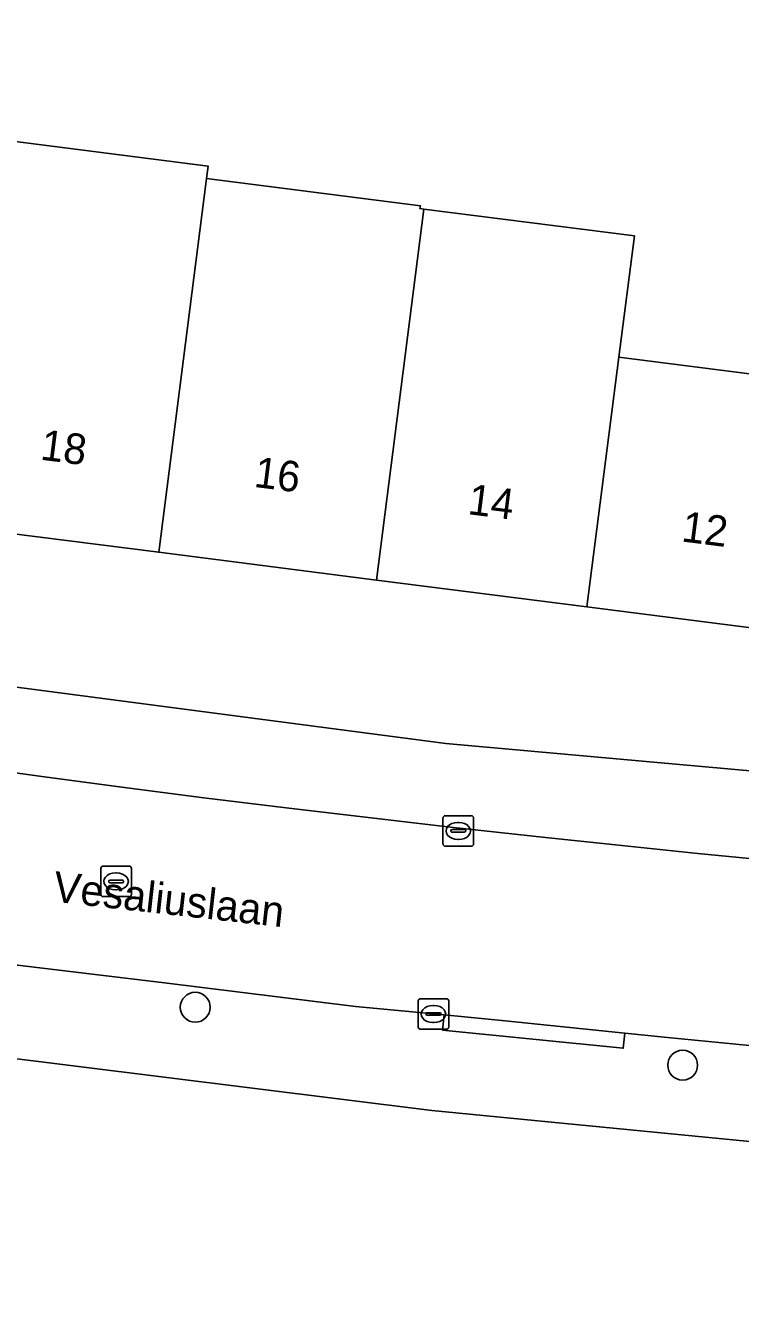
# Model space of a CAD drawing. Extents: x 161483 to 162250, y 379484 to 380833.
# Drawn here: x 162111.46 to 162134.85, y 380351.71 to 380393.94 of the extents above; entities that cross this region are included whole.
import ezdxf

# ---------------------------------------------------------------- set-up
doc = ezdxf.new("R2010")
doc.units = 0
for name, color, linetype in [('IMGEO_Boom', 7, 'Continuous'), ('IMGEO_Erf', 7, 'Continuous'), ('IMGEO_Kolk', 7, 'Continuous'), ('IMGEO_Openbare_ruimte_label', 7, 'Continuous'), ('IMGEO_Pand', 7, 'Continuous'), ('IMGEO_Pand_nummerreeks', 7, 'Continuous'), ('IMGEO_Rijbaan_lokaal_open', 7, 'Continuous'), ('IMGEO_Rioolput', 7, 'Continuous'), ('IMGEO_Voetpad_open', 7, 'Continuous')]:
    doc.layers.add(name, color=color, linetype=linetype)

msp = doc.modelspace()

# ---------------------------------------------------------------- linework, layer by layer
at = {"layer": 'IMGEO_Boom'}
for centre in [(162117.006, 380361.798), (162132.962, 380359.901)]:
    msp.add_circle(centre, 0.489, dxfattribs=at)
at = {"layer": 'IMGEO_Erf'}
for points in [[(162110.506, 380390.228), (162117.424, 380389.345), (162117.372, 380388.942), (162124.375, 380388.048), (162124.363, 380387.953), (162124.486, 380387.937), (162131.381, 380387.057), (162130.874, 380383.086), (162137.884, 380382.191), (162138.23, 380384.907), (162145.193, 380384.017), (162148.784, 380383.558), (162147.958, 380377.09), (162144.367, 380377.549), (162143.802, 380373.125), (162136.835, 380374.014), (162129.83, 380374.908), (162122.935, 380375.788), (162115.809, 380376.697), (162108.891, 380377.58)], [(162082.499, 380378.998), (162084.136, 380376.973), (162085.015, 380376.395), (162085.141, 380376.312), (162103.742, 380373.249), (162125.213, 380370.44), (162141.965, 380368.926), (162146.143, 380368.68)], [(162073.613, 380271.927), (162081.473, 380270.675), (162095.106, 380268.505), (162100.735, 380267.65), (162124.864, 380263.983), (162136.166, 380262.266), (162158.415, 380258.71), (162169.164, 380257.141), (162169.78, 380257.051), (162183.403, 380255.226), (162185.545, 380261.095), (162190.445, 380275.834), (162192.139, 380280.435), (162198.701, 380353.085), (162194.98, 380353.343), (162177.85, 380354.254), (162167.435, 380355.075), (162143.228, 380356.612), (162124.747, 380358.414), (162101.438, 380361.321), (162078.957, 380365.04)]]:
    msp.add_lwpolyline(points, dxfattribs=at)
at = {"layer": 'IMGEO_Kolk'}
for p, q in [((162125.116, 380367.146), (162125.116, 380367.998)), ((162125.191, 380368.072), (162126.043, 380368.072)), ((162126.117, 380367.998), (162126.117, 380367.146)), ((162125.375, 380367.566), (162125.375, 380367.578)), ((162125.418, 380367.615), (162125.816, 380367.615)), ((162125.604, 380367.852), (162125.629, 380367.852)), ((162125.859, 380367.578), (162125.859, 380367.566)), ((162125.813, 380367.529), (162125.415, 380367.529)), ((162125.627, 380367.292), (162125.602, 380367.292)), ((162126.043, 380367.072), (162125.191, 380367.072)), ((162124.378, 380362.077), (162125.23, 380362.077)), ((162124.303, 380361.151), (162124.303, 380362.003)), ((162124.791, 380361.857), (162124.816, 380361.857)), ((162125.304, 380362.003), (162125.304, 380361.151)), ((162124.562, 380361.571), (162124.562, 380361.583)), ((162125, 380361.534), (162124.602, 380361.534)), ((162124.605, 380361.62), (162125.003, 380361.62)), ((162124.814, 380361.297), (162124.789, 380361.297)), ((162125.046, 380361.583), (162125.046, 380361.571)), ((162125.23, 380361.077), (162124.378, 380361.077))]:
    msp.add_line(p, q, dxfattribs=at)
for points in [[(162125.116, 380367.146), (162125.116, 380367.998)], [(162125.191, 380368.072), (162126.043, 380368.072)], [(162126.117, 380367.998), (162126.117, 380367.146)], [(162126.043, 380367.072), (162125.191, 380367.072)], [(162124.378, 380362.077), (162125.23, 380362.077)], [(162124.303, 380361.151), (162124.303, 380362.003)], [(162125.304, 380362.003), (162125.304, 380361.151)], [(162125.23, 380361.077), (162124.378, 380361.077)]]:
    msp.add_lwpolyline(points, dxfattribs=at)
for centre, radius, start, end in [((162125.193, 380367.996), 0.0765, 91.552, 178.448), ((162125.193, 380367.996), 0.0765, 91.552, 178.448), ((162126.041, 380367.996), 0.0765, 1.552, 88.448), ((162126.041, 380367.996), 0.0765, 1.552, 88.448), ((162125.415, 380367.575), 0.0403, 85.8775, 175.7526), ((162125.412, 380367.565), 0.0366, 178.938, 274.7102), ((162125.816, 380367.572), 0.043, 264.8664, 352.4533), ((162125.82, 380367.577), 0.0386, 1.7309, 96.639), ((162125.193, 380367.148), 0.0765, 181.552, 268.448), ((162125.193, 380367.148), 0.0765, 181.552, 268.448), ((162126.041, 380367.148), 0.0765, 271.552, 358.448), ((162126.041, 380367.148), 0.0765, 271.552, 358.448), ((162124.38, 380362.001), 0.0765, 91.552, 178.448), ((162124.38, 380362.001), 0.0765, 91.552, 178.448), ((162125.228, 380362.001), 0.0765, 1.552, 88.448), ((162125.228, 380362.001), 0.0765, 1.552, 88.448), ((162124.602, 380361.58), 0.0403, 85.8775, 175.7526), ((162124.599, 380361.57), 0.0366, 178.938, 274.7102), ((162125.003, 380361.577), 0.043, 264.8664, 352.4533), ((162125.007, 380361.582), 0.0386, 1.7309, 96.639), ((162124.38, 380361.153), 0.0765, 181.552, 268.448), ((162124.38, 380361.153), 0.0765, 181.552, 268.448), ((162125.228, 380361.153), 0.0765, 271.552, 358.448), ((162125.228, 380361.153), 0.0765, 271.552, 358.448)]:
    msp.add_arc(centre, radius, start, end, dxfattribs=at)
for centre, major_axis, ratio, start_param, end_param in [((162125.603, 380367.572), (-0.387, 0.002), 0.722429, 4.712389, 7.853982), ((162125.628, 380367.572), (-0.39, 0.002), 0.717154, 1.570796, 4.712389), ((162124.79, 380361.577), (-0.387, 0.002), 0.722429, 4.712389, 7.853982), ((162124.815, 380361.577), (-0.39, 0.002), 0.717154, 1.570796, 4.712389)]:
    msp.add_ellipse(centre, major_axis=major_axis, ratio=ratio, start_param=start_param, end_param=end_param, dxfattribs=at)
at = {"layer": 'IMGEO_Pand'}
for points in [[(162117.36, 380388.847), (162117.372, 380388.942), (162117.424, 380389.345), (162110.506, 380390.228), (162110.418, 380389.541), (162109.935, 380385.757), (162108.891, 380377.58), (162115.809, 380376.697)], [(162124.486, 380387.937), (162124.363, 380387.953), (162124.375, 380388.048), (162117.372, 380388.942), (162117.36, 380388.847), (162115.809, 380376.697), (162122.935, 380375.788)], [(162130.874, 380383.086), (162131.381, 380387.057), (162124.486, 380387.937), (162122.935, 380375.788), (162129.83, 380374.908)], [(162137.884, 380382.191), (162130.874, 380383.086), (162129.83, 380374.908), (162136.835, 380374.014)]]:
    msp.add_lwpolyline(points, close=True, dxfattribs=at)
at = {"layer": 'IMGEO_Rijbaan_lokaal_open'}
for points in [[(162160.859, 380364.915), (162147.083, 380365.841), (162146.848, 380365.777), (162146.543, 380365.783), (162145.153, 380365.813), (162142.012, 380366.064), (162138.86, 380366.327), (162136.161, 380366.574), (162133.461, 380366.837), (162130.762, 380367.114), (162128.476, 380367.358), (162125.367, 380367.701), (162122.672, 380368.009), (162119.979, 380368.329), (162117.287, 380368.66), (162114.598, 380369.004), (162111.911, 380369.363), (162109.226, 380369.737)], [(162110.831, 380363.22), (162115.998, 380362.594), (162122.255, 380361.82), (162125.152, 380361.545), (162127.152, 380361.355), (162131.065, 380360.954), (162132.47, 380360.81), (162136.039, 380360.458), (162137.597, 380360.305), (162141.346, 380360.03), (162143.914, 380359.841), (162151.391, 380359.218), (162157.806, 380358.784)]]:
    msp.add_lwpolyline(points, dxfattribs=at)
at = {"layer": 'IMGEO_Rioolput'}
for p, q in [((162113.915, 380365.494), (162113.915, 380366.346)), ((162113.99, 380366.42), (162114.842, 380366.42)), ((162114.916, 380366.346), (162114.916, 380365.494)), ((162114.174, 380365.914), (162114.174, 380365.926)), ((162114.612, 380365.877), (162114.214, 380365.877)), ((162114.217, 380365.963), (162114.615, 380365.963)), ((162114.403, 380366.2), (162114.428, 380366.2)), ((162114.658, 380365.926), (162114.658, 380365.914)), ((162114.426, 380365.64), (162114.401, 380365.64)), ((162114.842, 380365.42), (162113.99, 380365.42))]:
    msp.add_line(p, q, dxfattribs=at)
for points in [[(162113.915, 380365.494), (162113.915, 380366.346)], [(162113.99, 380366.42), (162114.842, 380366.42)], [(162114.916, 380366.346), (162114.916, 380365.494)], [(162114.842, 380365.42), (162113.99, 380365.42)]]:
    msp.add_lwpolyline(points, dxfattribs=at)
for centre, radius, start, end in [((162113.992, 380366.344), 0.0765, 91.552, 178.448), ((162113.992, 380366.344), 0.0765, 91.552, 178.448), ((162114.84, 380366.344), 0.0765, 1.552, 88.448), ((162114.84, 380366.344), 0.0765, 1.552, 88.448), ((162114.214, 380365.923), 0.0403, 85.8775, 175.7526), ((162114.211, 380365.913), 0.0366, 178.938, 274.7102), ((162114.615, 380365.92), 0.043, 264.8664, 352.4533), ((162114.619, 380365.925), 0.0386, 1.7309, 96.639), ((162113.992, 380365.496), 0.0765, 181.552, 268.448), ((162113.992, 380365.496), 0.0765, 181.552, 268.448), ((162114.84, 380365.496), 0.0765, 271.552, 358.448), ((162114.84, 380365.496), 0.0765, 271.552, 358.448)]:
    msp.add_arc(centre, radius, start, end, dxfattribs=at)
for centre, major_axis, ratio, start_param, end_param in [((162114.402, 380365.92), (-0.387, 0.002), 0.722429, 4.712389, 7.853982), ((162114.427, 380365.92), (-0.39, 0.002), 0.717154, 1.570796, 4.712389)]:
    msp.add_ellipse(centre, major_axis=major_axis, ratio=ratio, start_param=start_param, end_param=end_param, dxfattribs=at)
at = {"layer": 'IMGEO_Voetpad_open'}
for points in [[(161910.21, 380403.651), (161959.315, 380392.214), (161995.099, 380383.252), (162000, 380382.025), (162025.006, 380376.148), (162051.567, 380370.414), (162078.957, 380365.04), (162101.438, 380361.321), (162124.747, 380358.414), (162143.228, 380356.612), (162167.435, 380355.075), (162177.85, 380354.254), (162194.98, 380353.343), (162198.701, 380353.085), (162204.142, 380352.708), (162204.216, 380353.696)], [(162146.143, 380368.68), (162141.965, 380368.926), (162125.213, 380370.44), (162103.742, 380373.249)], [(162109.226, 380369.737), (162111.911, 380369.363), (162114.598, 380369.004), (162117.287, 380368.66), (162119.979, 380368.329), (162122.672, 380368.009), (162125.367, 380367.701), (162128.476, 380367.358), (162130.762, 380367.114), (162133.461, 380366.837), (162136.161, 380366.574), (162138.86, 380366.327), (162142.012, 380366.064), (162145.153, 380365.813), (162146.543, 380365.783), (162146.848, 380365.777), (162147.083, 380365.841), (162147.5, 380365.954), (162148.164, 380366.252), (162148.486, 380366.5), (162149.539, 380367.311), (162150.575, 380368.178), (162151.169, 380368.675), (162146.793, 380368.713)], [(162157.806, 380358.784), (162151.391, 380359.218), (162143.914, 380359.841), (162141.346, 380360.03), (162141.306, 380359.532), (162135.999, 380359.961), (162136.039, 380360.458), (162132.47, 380360.81), (162131.065, 380360.954), (162131.016, 380360.457), (162125.103, 380361.048), (162125.152, 380361.545), (162122.255, 380361.82), (162115.998, 380362.594), (162110.831, 380363.22)]]:
    msp.add_lwpolyline(points, dxfattribs=at)
msp.add_lwpolyline([(162125.152, 380361.545), (162125.103, 380361.048), (162131.016, 380360.457), (162131.065, 380360.954), (162127.152, 380361.355)], close=True, dxfattribs=at)

# ---------------------------------------------------------------- texts
at = {"layer": 'IMGEO_Openbare_ruimte_label'}
msp.add_text('Vesaliuslaan', height=1, rotation=353.6282, dxfattribs=at).set_placement((162112.322, 380365.261))
at = {"layer": 'IMGEO_Pand_nummerreeks'}
for s, rotation, p in [('18', 352.7292, (162111.906, 380379.735)), ('16', 352.7292, (162118.901, 380378.843)), ('14', 352.7274, (162125.898, 380377.951)), ('12', 352.7274, (162132.893, 380377.058))]:
    msp.add_text(s, height=1, rotation=rotation, dxfattribs=at).set_placement(p)

doc.saveas('drawing.dxf')
